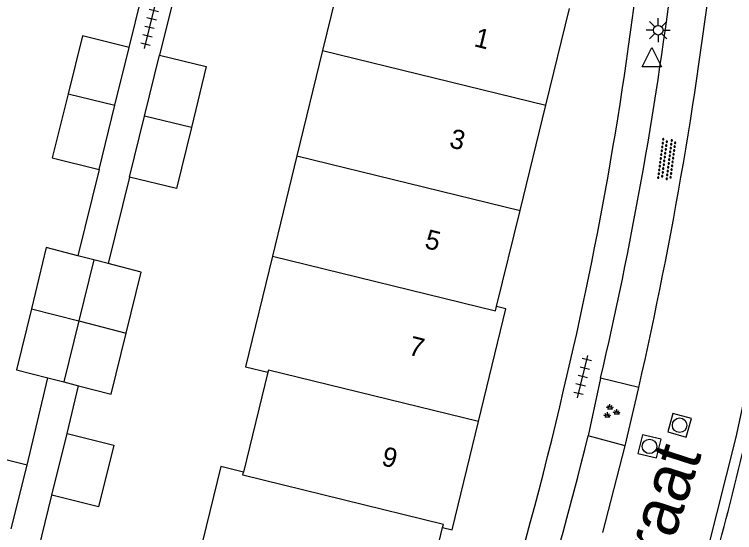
# Model space of a CAD drawing. Extents: x 125000 to 129004, y 397500 to 399008.
# Drawn here: x 126948.07 to 126985.35, y 398097.25 to 398124.08 of the extents above; entities that cross this region are included whole.
import ezdxf

# ---------------------------------------------------------------- set-up
doc = ezdxf.new("R2010")
doc.units = 0
for name, color, linetype in [('gg-afsc-erfafscheiding', 7, 'Continuous'), ('gg-afsc-haag', 7, 'Continuous'), ('gg-anno-huisnummerreeks BGT', 7, 'Continuous'), ('gg-anno-openbare ruimte label', 7, 'Continuous'), ('gg-bbg-bijgebouw', 7, 'Continuous'), ('gg-bbg-hoofdgebouw', 7, 'Continuous'), ('gg-bbg-tussenscheiding', 7, 'Continuous'), ('gg-knt-verharding', 7, 'Continuous'), ('gt-symb-groenvak', 7, 'Continuous'), ('gt-symb-lichtmast', 7, 'Continuous'), ('gt-symb-overige verharding', 7, 'Continuous'), ('gt-symb-rioolschacht', 7, 'Continuous'), ('gt-symb-tegel verharding', 7, 'Continuous'), ('gt-symb-waterafsluiter', 7, 'Continuous')]:
    doc.layers.add(name, color=color, linetype=linetype)

# ---------------------------------------------------------------- blocks, each defined once
blk = doc.blocks.new('gt0-WAFSL')
at = {"layer": 'gt-symb-waterafsluiter'}
for p, q in [((-0.5, -0.333), (0, 0.667)), ((0, 0.667), (0.5, -0.333)), ((0.5, -0.333), (-0.5, -0.333))]:
    blk.add_line(p, q, dxfattribs=at)
blk = doc.blocks.new('gt0-LMAST')
at = {"layer": 'gt-symb-lichtmast'}
for p, q in [((-0.182, 0.173), (-0.447, 0.438)), ((-0.005, 0.246), (-0.005, 0.621)), ((0.172, 0.173), (0.437, 0.438)), ((-0.255, -0.004), (-0.63, -0.004)), ((-0.182, -0.181), (-0.447, -0.446)), ((-0.005, -0.254), (-0.005, -0.629)), ((0.437, -0.446), (0.172, -0.181)), ((0.245, -0.004), (0.62, -0.004))]:
    blk.add_line(p, q, dxfattribs=at)
blk.add_circle((-0.005, -0.004), 0.25, dxfattribs=at)
blk = doc.blocks.new('gt0-TEG1')
at = {"layer": 'gt-symb-tegel verharding'}
for p, q in [((-1.125, 0), (1.125, 0)), ((-0.9, -0.25), (-0.9, 0.25)), ((-0.45, -0.25), (-0.45, 0.25)), ((0, -0.25), (0, 0.25)), ((0.45, -0.25), (0.45, 0.25)), ((0.9, -0.25), (0.9, 0.25))]:
    blk.add_line(p, q, dxfattribs=at)
blk = doc.blocks.new('gt0-GRVAK')
at = {"layer": 'gt-symb-groenvak'}
for p, q in [((-0.047, 0.214), (-0.047, 0.393)), ((-0.11, 0.189), (-0.228, 0.24)), ((-0.182, 0.153), (0.088, 0.153)), ((-0.091, 0.211), (-0.156, 0.322)), ((-0.004, 0.211), (0.061, 0.322)), ((0.015, 0.189), (0.133, 0.24)), ((0.262, -0.052), (0.197, 0.059)), ((0.305, -0.049), (0.305, 0.13)), ((0.349, -0.052), (0.414, 0.059)), ((-0.245, -0.228), (-0.363, -0.177)), ((-0.318, -0.264), (-0.047, -0.264)), ((-0.226, -0.206), (-0.291, -0.095)), ((-0.183, -0.203), (-0.183, -0.024)), ((-0.139, -0.206), (-0.074, -0.095)), ((-0.12, -0.228), (-0.002, -0.177)), ((0.243, -0.074), (0.125, -0.023)), ((0.17, -0.11), (0.441, -0.11)), ((0.368, -0.074), (0.486, -0.023))]:
    blk.add_line(p, q, dxfattribs=at)
blk = doc.blocks.new('gt0-OVH')
at = {"layer": 'gt-symb-overige verharding'}
for points in [[(-0.972, 0.298), (-0.967, 0.308), (-0.965, 0.319), (-0.966, 0.33), (-0.971, 0.34), (-0.978, 0.348), (-0.988, 0.353), (-0.999, 0.355), (-1.01, 0.354), (-1.02, 0.349), (-1.028, 0.342), (-1.033, 0.332), (-1.035, 0.321), (-1.034, 0.31), (-1.029, 0.3), (-1.022, 0.292), (-1.012, 0.287), (-1.001, 0.285), (-0.99, 0.286), (-0.98, 0.291)], [(-0.872, 0.106), (-0.867, 0.116), (-0.865, 0.126), (-0.866, 0.137), (-0.871, 0.147), (-0.878, 0.156), (-0.888, 0.161), (-0.899, 0.163), (-0.91, 0.162), (-0.92, 0.157), (-0.928, 0.15), (-0.933, 0.14), (-0.935, 0.129), (-0.934, 0.118), (-0.929, 0.108), (-0.922, 0.1), (-0.912, 0.095), (-0.901, 0.092), (-0.89, 0.094), (-0.88, 0.098)], [(-0.772, 0.298), (-0.767, 0.308), (-0.765, 0.319), (-0.766, 0.33), (-0.771, 0.34), (-0.778, 0.348), (-0.788, 0.353), (-0.799, 0.355), (-0.81, 0.354), (-0.82, 0.349), (-0.828, 0.342), (-0.833, 0.332), (-0.835, 0.321), (-0.834, 0.31), (-0.829, 0.3), (-0.822, 0.292), (-0.812, 0.287), (-0.801, 0.285), (-0.79, 0.286), (-0.78, 0.291)], [(-0.672, 0.106), (-0.667, 0.116), (-0.665, 0.126), (-0.666, 0.137), (-0.671, 0.147), (-0.678, 0.156), (-0.688, 0.161), (-0.699, 0.163), (-0.71, 0.162), (-0.72, 0.157), (-0.728, 0.15), (-0.733, 0.14), (-0.735, 0.129), (-0.734, 0.118), (-0.729, 0.108), (-0.722, 0.1), (-0.712, 0.095), (-0.701, 0.092), (-0.69, 0.094), (-0.68, 0.098)], [(-0.572, 0.298), (-0.567, 0.308), (-0.565, 0.319), (-0.566, 0.33), (-0.571, 0.34), (-0.578, 0.348), (-0.588, 0.353), (-0.599, 0.355), (-0.61, 0.354), (-0.62, 0.349), (-0.628, 0.342), (-0.633, 0.332), (-0.635, 0.321), (-0.634, 0.31), (-0.629, 0.3), (-0.622, 0.292), (-0.612, 0.287), (-0.601, 0.285), (-0.59, 0.286), (-0.58, 0.291)], [(-0.472, 0.106), (-0.467, 0.116), (-0.465, 0.126), (-0.466, 0.137), (-0.471, 0.147), (-0.478, 0.156), (-0.488, 0.161), (-0.499, 0.163), (-0.51, 0.162), (-0.52, 0.157), (-0.528, 0.15), (-0.533, 0.14), (-0.535, 0.129), (-0.534, 0.118), (-0.529, 0.108), (-0.522, 0.1), (-0.512, 0.095), (-0.501, 0.092), (-0.49, 0.094), (-0.48, 0.098)], [(-0.372, 0.298), (-0.367, 0.308), (-0.365, 0.319), (-0.366, 0.33), (-0.371, 0.34), (-0.378, 0.348), (-0.388, 0.353), (-0.399, 0.355), (-0.41, 0.354), (-0.42, 0.349), (-0.428, 0.342), (-0.433, 0.332), (-0.435, 0.321), (-0.434, 0.31), (-0.429, 0.3), (-0.422, 0.292), (-0.412, 0.287), (-0.401, 0.285), (-0.39, 0.286), (-0.38, 0.291)], [(-0.272, 0.106), (-0.267, 0.116), (-0.265, 0.126), (-0.266, 0.137), (-0.271, 0.147), (-0.278, 0.156), (-0.288, 0.161), (-0.299, 0.163), (-0.31, 0.162), (-0.32, 0.157), (-0.328, 0.15), (-0.333, 0.14), (-0.335, 0.129), (-0.334, 0.118), (-0.329, 0.108), (-0.322, 0.1), (-0.312, 0.095), (-0.301, 0.092), (-0.29, 0.094), (-0.28, 0.098)], [(-0.172, 0.298), (-0.167, 0.308), (-0.165, 0.319), (-0.166, 0.33), (-0.171, 0.34), (-0.178, 0.348), (-0.188, 0.353), (-0.199, 0.355), (-0.21, 0.354), (-0.22, 0.349), (-0.228, 0.342), (-0.233, 0.332), (-0.235, 0.321), (-0.234, 0.31), (-0.229, 0.3), (-0.222, 0.292), (-0.212, 0.287), (-0.201, 0.285), (-0.19, 0.286), (-0.18, 0.291)], [(-0.072, 0.106), (-0.067, 0.116), (-0.065, 0.126), (-0.066, 0.137), (-0.071, 0.147), (-0.078, 0.156), (-0.088, 0.161), (-0.099, 0.163), (-0.11, 0.162), (-0.12, 0.157), (-0.128, 0.15), (-0.133, 0.14), (-0.135, 0.129), (-0.134, 0.118), (-0.129, 0.108), (-0.122, 0.1), (-0.112, 0.095), (-0.101, 0.092), (-0.09, 0.094), (-0.08, 0.098)], [(0.028, 0.298), (0.033, 0.308), (0.035, 0.319), (0.034, 0.33), (0.029, 0.34), (0.022, 0.348), (0.012, 0.353), (0.001, 0.355), (-0.01, 0.354), (-0.02, 0.349), (-0.028, 0.342), (-0.033, 0.332), (-0.035, 0.321), (-0.034, 0.31), (-0.029, 0.3), (-0.022, 0.292), (-0.012, 0.287), (-0.001, 0.285), (0.01, 0.286), (0.02, 0.291)], [(0.128, 0.106), (0.133, 0.116), (0.135, 0.126), (0.134, 0.137), (0.129, 0.147), (0.122, 0.156), (0.112, 0.161), (0.101, 0.163), (0.09, 0.162), (0.08, 0.157), (0.072, 0.15), (0.067, 0.14), (0.065, 0.129), (0.066, 0.118), (0.071, 0.108), (0.078, 0.1), (0.088, 0.095), (0.099, 0.092), (0.11, 0.094), (0.12, 0.098)], [(0.228, 0.298), (0.233, 0.308), (0.235, 0.319), (0.234, 0.33), (0.229, 0.34), (0.222, 0.348), (0.212, 0.353), (0.201, 0.355), (0.19, 0.354), (0.18, 0.349), (0.172, 0.342), (0.167, 0.332), (0.165, 0.321), (0.166, 0.31), (0.171, 0.3), (0.178, 0.292), (0.188, 0.287), (0.199, 0.285), (0.21, 0.286), (0.22, 0.291)], [(0.328, 0.106), (0.333, 0.116), (0.335, 0.126), (0.334, 0.137), (0.329, 0.147), (0.322, 0.156), (0.312, 0.161), (0.301, 0.163), (0.29, 0.162), (0.28, 0.157), (0.272, 0.15), (0.267, 0.14), (0.265, 0.129), (0.266, 0.118), (0.271, 0.108), (0.278, 0.1), (0.288, 0.095), (0.299, 0.092), (0.31, 0.094), (0.32, 0.098)], [(0.428, 0.298), (0.433, 0.308), (0.435, 0.319), (0.434, 0.33), (0.429, 0.34), (0.422, 0.348), (0.412, 0.353), (0.401, 0.355), (0.39, 0.354), (0.38, 0.349), (0.372, 0.342), (0.367, 0.332), (0.365, 0.321), (0.366, 0.31), (0.371, 0.3), (0.378, 0.292), (0.388, 0.287), (0.399, 0.285), (0.41, 0.286), (0.42, 0.291)], [(0.528, 0.106), (0.533, 0.116), (0.535, 0.126), (0.534, 0.137), (0.529, 0.147), (0.522, 0.156), (0.512, 0.161), (0.501, 0.163), (0.49, 0.162), (0.48, 0.157), (0.472, 0.15), (0.467, 0.14), (0.465, 0.129), (0.466, 0.118), (0.471, 0.108), (0.478, 0.1), (0.488, 0.095), (0.499, 0.092), (0.51, 0.094), (0.52, 0.098)], [(0.628, 0.298), (0.633, 0.308), (0.635, 0.319), (0.634, 0.33), (0.629, 0.34), (0.622, 0.348), (0.612, 0.353), (0.601, 0.355), (0.59, 0.354), (0.58, 0.349), (0.572, 0.342), (0.567, 0.332), (0.565, 0.321), (0.566, 0.31), (0.571, 0.3), (0.578, 0.292), (0.588, 0.287), (0.599, 0.285), (0.61, 0.286), (0.62, 0.291)], [(0.728, 0.106), (0.733, 0.116), (0.735, 0.126), (0.734, 0.137), (0.729, 0.147), (0.722, 0.156), (0.712, 0.161), (0.701, 0.163), (0.69, 0.162), (0.68, 0.157), (0.672, 0.15), (0.667, 0.14), (0.665, 0.129), (0.666, 0.118), (0.671, 0.108), (0.678, 0.1), (0.688, 0.095), (0.699, 0.092), (0.71, 0.094), (0.72, 0.098)], [(0.828, 0.298), (0.833, 0.308), (0.835, 0.319), (0.834, 0.33), (0.829, 0.34), (0.822, 0.348), (0.812, 0.353), (0.801, 0.355), (0.79, 0.354), (0.78, 0.349), (0.772, 0.342), (0.767, 0.332), (0.765, 0.321), (0.766, 0.31), (0.771, 0.3), (0.778, 0.292), (0.788, 0.287), (0.799, 0.285), (0.81, 0.286), (0.82, 0.291)], [(0.928, 0.106), (0.933, 0.116), (0.935, 0.126), (0.934, 0.137), (0.929, 0.147), (0.922, 0.156), (0.912, 0.161), (0.901, 0.163), (0.89, 0.162), (0.88, 0.157), (0.872, 0.15), (0.867, 0.14), (0.865, 0.129), (0.866, 0.118), (0.871, 0.108), (0.878, 0.1), (0.888, 0.095), (0.899, 0.092), (0.91, 0.094), (0.92, 0.098)], [(1.028, 0.298), (1.033, 0.308), (1.035, 0.319), (1.034, 0.33), (1.029, 0.34), (1.022, 0.348), (1.012, 0.353), (1.001, 0.355), (0.99, 0.354), (0.98, 0.349), (0.972, 0.342), (0.967, 0.332), (0.965, 0.321), (0.966, 0.31), (0.971, 0.3), (0.978, 0.292), (0.988, 0.287), (0.999, 0.285), (1.01, 0.286), (1.02, 0.291)], [(-0.972, -0.142), (-0.967, -0.132), (-0.965, -0.121), (-0.966, -0.11), (-0.971, -0.1), (-0.978, -0.092), (-0.988, -0.087), (-0.999, -0.085), (-1.01, -0.086), (-1.02, -0.091), (-1.028, -0.098), (-1.033, -0.108), (-1.035, -0.119), (-1.034, -0.13), (-1.029, -0.14), (-1.022, -0.148), (-1.012, -0.153), (-1.001, -0.155), (-0.99, -0.154), (-0.98, -0.149)], [(-0.872, -0.334), (-0.867, -0.324), (-0.865, -0.314), (-0.866, -0.303), (-0.871, -0.293), (-0.878, -0.284), (-0.888, -0.279), (-0.899, -0.277), (-0.91, -0.278), (-0.92, -0.283), (-0.928, -0.29), (-0.933, -0.3), (-0.935, -0.311), (-0.934, -0.322), (-0.929, -0.332), (-0.922, -0.34), (-0.912, -0.345), (-0.901, -0.348), (-0.89, -0.346), (-0.88, -0.342)], [(-0.772, -0.142), (-0.767, -0.132), (-0.765, -0.121), (-0.766, -0.11), (-0.771, -0.1), (-0.778, -0.092), (-0.788, -0.087), (-0.799, -0.085), (-0.81, -0.086), (-0.82, -0.091), (-0.828, -0.098), (-0.833, -0.108), (-0.835, -0.119), (-0.834, -0.13), (-0.829, -0.14), (-0.822, -0.148), (-0.812, -0.153), (-0.801, -0.155), (-0.79, -0.154), (-0.78, -0.149)], [(-0.672, -0.334), (-0.667, -0.324), (-0.665, -0.314), (-0.666, -0.303), (-0.671, -0.293), (-0.678, -0.284), (-0.688, -0.279), (-0.699, -0.277), (-0.71, -0.278), (-0.72, -0.283), (-0.728, -0.29), (-0.733, -0.3), (-0.735, -0.311), (-0.734, -0.322), (-0.729, -0.332), (-0.722, -0.34), (-0.712, -0.345), (-0.701, -0.348), (-0.69, -0.346), (-0.68, -0.342)], [(-0.572, -0.142), (-0.567, -0.132), (-0.565, -0.121), (-0.566, -0.11), (-0.571, -0.1), (-0.578, -0.092), (-0.588, -0.087), (-0.599, -0.085), (-0.61, -0.086), (-0.62, -0.091), (-0.628, -0.098), (-0.633, -0.108), (-0.635, -0.119), (-0.634, -0.13), (-0.629, -0.14), (-0.622, -0.148), (-0.612, -0.153), (-0.601, -0.155), (-0.59, -0.154), (-0.58, -0.149)], [(-0.472, -0.334), (-0.467, -0.324), (-0.465, -0.314), (-0.466, -0.303), (-0.471, -0.293), (-0.478, -0.284), (-0.488, -0.279), (-0.499, -0.277), (-0.51, -0.278), (-0.52, -0.283), (-0.528, -0.29), (-0.533, -0.3), (-0.535, -0.311), (-0.534, -0.322), (-0.529, -0.332), (-0.522, -0.34), (-0.512, -0.345), (-0.501, -0.348), (-0.49, -0.346), (-0.48, -0.342)], [(-0.372, -0.142), (-0.367, -0.132), (-0.365, -0.121), (-0.366, -0.11), (-0.371, -0.1), (-0.378, -0.092), (-0.388, -0.087), (-0.399, -0.085), (-0.41, -0.086), (-0.42, -0.091), (-0.428, -0.098), (-0.433, -0.108), (-0.435, -0.119), (-0.434, -0.13), (-0.429, -0.14), (-0.422, -0.148), (-0.412, -0.153), (-0.401, -0.155), (-0.39, -0.154), (-0.38, -0.149)], [(-0.272, -0.334), (-0.267, -0.324), (-0.265, -0.314), (-0.266, -0.303), (-0.271, -0.293), (-0.278, -0.284), (-0.288, -0.279), (-0.299, -0.277), (-0.31, -0.278), (-0.32, -0.283), (-0.328, -0.29), (-0.333, -0.3), (-0.335, -0.311), (-0.334, -0.322), (-0.329, -0.332), (-0.322, -0.34), (-0.312, -0.345), (-0.301, -0.348), (-0.29, -0.346), (-0.28, -0.342)], [(-0.172, -0.142), (-0.167, -0.132), (-0.165, -0.121), (-0.166, -0.11), (-0.171, -0.1), (-0.178, -0.092), (-0.188, -0.087), (-0.199, -0.085), (-0.21, -0.086), (-0.22, -0.091), (-0.228, -0.098), (-0.233, -0.108), (-0.235, -0.119), (-0.234, -0.13), (-0.229, -0.14), (-0.222, -0.148), (-0.212, -0.153), (-0.201, -0.155), (-0.19, -0.154), (-0.18, -0.149)], [(-0.072, -0.334), (-0.067, -0.324), (-0.065, -0.314), (-0.066, -0.303), (-0.071, -0.293), (-0.078, -0.284), (-0.088, -0.279), (-0.099, -0.277), (-0.11, -0.278), (-0.12, -0.283), (-0.128, -0.29), (-0.133, -0.3), (-0.135, -0.311), (-0.134, -0.322), (-0.129, -0.332), (-0.122, -0.34), (-0.112, -0.345), (-0.101, -0.348), (-0.09, -0.346), (-0.08, -0.342)], [(0.028, -0.142), (0.033, -0.132), (0.035, -0.121), (0.034, -0.11), (0.029, -0.1), (0.022, -0.092), (0.012, -0.087), (0.001, -0.085), (-0.01, -0.086), (-0.02, -0.091), (-0.028, -0.098), (-0.033, -0.108), (-0.035, -0.119), (-0.034, -0.13), (-0.029, -0.14), (-0.022, -0.148), (-0.012, -0.153), (-0.001, -0.155), (0.01, -0.154), (0.02, -0.149)], [(0.128, -0.334), (0.133, -0.324), (0.135, -0.314), (0.134, -0.303), (0.129, -0.293), (0.122, -0.284), (0.112, -0.279), (0.101, -0.277), (0.09, -0.278), (0.08, -0.283), (0.072, -0.29), (0.067, -0.3), (0.065, -0.311), (0.066, -0.322), (0.071, -0.332), (0.078, -0.34), (0.088, -0.345), (0.099, -0.348), (0.11, -0.346), (0.12, -0.342)], [(0.228, -0.142), (0.233, -0.132), (0.235, -0.121), (0.234, -0.11), (0.229, -0.1), (0.222, -0.092), (0.212, -0.087), (0.201, -0.085), (0.19, -0.086), (0.18, -0.091), (0.172, -0.098), (0.167, -0.108), (0.165, -0.119), (0.166, -0.13), (0.171, -0.14), (0.178, -0.148), (0.188, -0.153), (0.199, -0.155), (0.21, -0.154), (0.22, -0.149)], [(0.328, -0.334), (0.333, -0.324), (0.335, -0.314), (0.334, -0.303), (0.329, -0.293), (0.322, -0.284), (0.312, -0.279), (0.301, -0.277), (0.29, -0.278), (0.28, -0.283), (0.272, -0.29), (0.267, -0.3), (0.265, -0.311), (0.266, -0.322), (0.271, -0.332), (0.278, -0.34), (0.288, -0.345), (0.299, -0.348), (0.31, -0.346), (0.32, -0.342)], [(0.428, -0.142), (0.433, -0.132), (0.435, -0.121), (0.434, -0.11), (0.429, -0.1), (0.422, -0.092), (0.412, -0.087), (0.401, -0.085), (0.39, -0.086), (0.38, -0.091), (0.372, -0.098), (0.367, -0.108), (0.365, -0.119), (0.366, -0.13), (0.371, -0.14), (0.378, -0.148), (0.388, -0.153), (0.399, -0.155), (0.41, -0.154), (0.42, -0.149)], [(0.528, -0.334), (0.533, -0.324), (0.535, -0.314), (0.534, -0.303), (0.529, -0.293), (0.522, -0.284), (0.512, -0.279), (0.501, -0.277), (0.49, -0.278), (0.48, -0.283), (0.472, -0.29), (0.467, -0.3), (0.465, -0.311), (0.466, -0.322), (0.471, -0.332), (0.478, -0.34), (0.488, -0.345), (0.499, -0.348), (0.51, -0.346), (0.52, -0.342)], [(0.628, -0.142), (0.633, -0.132), (0.635, -0.121), (0.634, -0.11), (0.629, -0.1), (0.622, -0.092), (0.612, -0.087), (0.601, -0.085), (0.59, -0.086), (0.58, -0.091), (0.572, -0.098), (0.567, -0.108), (0.565, -0.119), (0.566, -0.13), (0.571, -0.14), (0.578, -0.148), (0.588, -0.153), (0.599, -0.155), (0.61, -0.154), (0.62, -0.149)], [(0.728, -0.334), (0.733, -0.324), (0.735, -0.314), (0.734, -0.303), (0.729, -0.293), (0.722, -0.284), (0.712, -0.279), (0.701, -0.277), (0.69, -0.278), (0.68, -0.283), (0.672, -0.29), (0.667, -0.3), (0.665, -0.311), (0.666, -0.322), (0.671, -0.332), (0.678, -0.34), (0.688, -0.345), (0.699, -0.348), (0.71, -0.346), (0.72, -0.342)], [(0.828, -0.142), (0.833, -0.132), (0.835, -0.121), (0.834, -0.11), (0.829, -0.1), (0.822, -0.092), (0.812, -0.087), (0.801, -0.085), (0.79, -0.086), (0.78, -0.091), (0.772, -0.098), (0.767, -0.108), (0.765, -0.119), (0.766, -0.13), (0.771, -0.14), (0.778, -0.148), (0.788, -0.153), (0.799, -0.155), (0.81, -0.154), (0.82, -0.149)], [(0.928, -0.334), (0.933, -0.324), (0.935, -0.314), (0.934, -0.303), (0.929, -0.293), (0.922, -0.284), (0.912, -0.279), (0.901, -0.277), (0.89, -0.278), (0.88, -0.283), (0.872, -0.29), (0.867, -0.3), (0.865, -0.311), (0.866, -0.322), (0.871, -0.332), (0.878, -0.34), (0.888, -0.345), (0.899, -0.348), (0.91, -0.346), (0.92, -0.342)], [(1.028, -0.142), (1.033, -0.132), (1.035, -0.121), (1.034, -0.11), (1.029, -0.1), (1.022, -0.092), (1.012, -0.087), (1.001, -0.085), (0.99, -0.086), (0.98, -0.091), (0.972, -0.098), (0.967, -0.108), (0.965, -0.119), (0.966, -0.13), (0.971, -0.14), (0.978, -0.148), (0.988, -0.153), (0.999, -0.155), (1.01, -0.154), (1.02, -0.149)]]:
    blk.add_lwpolyline(points, close=True, dxfattribs=at)
blk = doc.blocks.new('gt0-RS')
at = {"layer": 'gt-symb-rioolschacht'}
blk.add_lwpolyline([(-0.5, -0.5), (0.5, -0.5), (0.5, 0.5), (-0.5, 0.5)], close=True, dxfattribs=at)
blk.add_circle((0, 0), 0.375, dxfattribs=at)

msp = doc.modelspace()

# ---------------------------------------------------------------- linework, layer by layer
at = {"layer": 'gg-afsc-erfafscheiding'}
for p, q in [((126954.01, 398122.374), (126955.034, 398126.534)), ((126956.609, 398126.155), (126955.572, 398121.977)), ((126952.452, 398116.052), (126951.352, 398111.584)), ((126954.029, 398115.658), (126952.926, 398111.178)), ((126948.722, 398100.744), (126949.799, 398105.262)), ((126950.791, 398102.381), (126951.391, 398104.852)), ((126949, 398095.084), (126949.997, 398099.191))]:
    msp.add_line(p, q, dxfattribs=at)
at = {"layer": 'gg-afsc-haag'}
msp.add_arc((126760.87, 398156.148), 231.477, 343.93845, 347.38643, dxfattribs=at)
at = {"layer": 'gg-bbg-bijgebouw'}
for p, q in [((126953.273, 398119.383), (126954.01, 398122.374)), ((126954.801, 398118.818), (126955.572, 398121.977)), ((126952.452, 398116.052), (126953.273, 398119.383)), ((126954.029, 398115.658), (126954.801, 398118.818)), ((126952.17, 398111.373), (126951.352, 398111.584)), ((126952.926, 398111.178), (126952.17, 398111.373)), ((126949.799, 398105.262), (126950.62, 398105.051)), ((126950.62, 398105.051), (126951.391, 398104.852)), ((126949.997, 398099.191), (126950.791, 398102.381)), ((126947.905, 398097.442), (126948.722, 398100.744))]:
    msp.add_line(p, q, dxfattribs=at)
for points in [[(126954.01, 398122.374), (126951.583, 398122.972), (126950.844, 398119.971)], [(126955.572, 398121.977), (126958, 398121.384), (126957.229, 398118.225)], [(126950.844, 398119.971), (126950.025, 398116.65), (126952.452, 398116.052)], [(126957.229, 398118.225), (126956.457, 398115.065), (126954.029, 398115.658)], [(126951.352, 398111.584), (126949.718, 398112.005), (126948.943, 398108.844)], [(126953.847, 398107.579), (126954.622, 398110.74), (126952.926, 398111.178)], [(126948.943, 398108.844), (126948.167, 398105.683), (126949.799, 398105.262)], [(126951.391, 398104.852), (126953.072, 398104.418), (126953.847, 398107.579)], [(126950.791, 398102.381), (126953.217, 398101.778), (126952.423, 398098.587), (126949.997, 398099.191)], [(126948.722, 398100.744), (126946.295, 398101.345), (126945.475, 398098.03)]]:
    msp.add_lwpolyline(points, dxfattribs=at)
at = {"layer": 'gg-bbg-hoofdgebouw'}
for p, q in [((126965.301, 398127.453), (126964.024, 398122.221)), ((126975.584, 398119.384), (126976.808, 398124.385)), ((126964.024, 398122.221), (126962.69, 398116.759)), ((126974.247, 398113.923), (126975.584, 398119.384)), ((126962.69, 398116.759), (126961.421, 398111.563)), ((126973.031, 398108.957), (126974.247, 398113.923)), ((126961.188, 398105.551), (126959.924, 398100.388)), ((126968.982, 398092.409), (126970.237, 398097.514))]:
    msp.add_line(p, q, dxfattribs=at)
for points in [[(126961.421, 398111.563), (126960.023, 398105.836), (126961.188, 398105.551)], [(126972.091, 398102.999), (126973.515, 398108.836), (126973.031, 398108.957)], [(126970.237, 398097.514), (126970.723, 398097.395), (126972.091, 398102.999)], [(126959.924, 398100.388), (126958.758, 398100.673), (126957.431, 398095.244)]]:
    msp.add_lwpolyline(points, dxfattribs=at)
at = {"layer": 'gg-bbg-tussenscheiding'}
for p, q in [((126964.024, 398122.221), (126975.584, 398119.384)), ((126950.844, 398119.971), (126953.273, 398119.383)), ((126957.229, 398118.225), (126954.801, 398118.818)), ((126962.69, 398116.759), (126974.247, 398113.923)), ((126952.17, 398111.373), (126951.395, 398108.212)), ((126948.943, 398108.844), (126951.395, 398108.212)), ((126951.395, 398108.212), (126950.62, 398105.051)), ((126951.395, 398108.212), (126953.847, 398107.579))]:
    msp.add_line(p, q, dxfattribs=at)
for points in [[(126961.421, 398111.563), (126972.975, 398108.727), (126973.031, 398108.957)], [(126972.091, 398102.999), (126961.217, 398105.668), (126961.188, 398105.551)], [(126970.237, 398097.514), (126970.277, 398097.676), (126959.884, 398100.226), (126959.924, 398100.388)]]:
    msp.add_lwpolyline(points, dxfattribs=at)
at = {"layer": 'gg-knt-verharding'}
for p, q in [((126978.413, 398105.25), (126977.774, 398102.259)), ((126980.39, 398104.767), (126978.413, 398105.25)), ((126979.688, 398101.742), (126980.39, 398104.767)), ((126979.688, 398101.742), (126977.774, 398102.259)), ((126978.523, 398097.251), (126979.688, 398101.742))]:
    msp.add_line(p, q, dxfattribs=at)
msp.add_lwpolyline([(126988.122, 398115.542), (126987.145, 398110.185), (126985.418, 398102.189), (126983.419, 398094.254), (126982.71, 398092.002)], dxfattribs=at)
for centre, radius, start, end in [((126789.075, 398149.255), 192.668, 346.60485, 353.78758), ((126775.167, 398151.667), 210.514, 347.12715, 353.57337), ((126784.417, 398150.647), 199.237, 346.82925, 352.86959), ((126788.826, 398148.18), 192.664, 338.52443, 346.9328), ((126777.346, 398152.051), 206.52, 339.52387, 346.04844)]:
    msp.add_arc(centre, radius, start, end, dxfattribs=at)

# ---------------------------------------------------------------- block references
at = {"layer": 'gt-symb-groenvak'}
msp.add_blockref('gt0-GRVAK', (126978.949, 398103.51), dxfattribs=at)
at = {"layer": 'gt-symb-lichtmast'}
msp.add_blockref('gt0-LMAST', (126981.402, 398123.269), dxfattribs=at)
at = {"layer": 'gt-symb-overige verharding', "rotation": 82.53402593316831}
msp.add_blockref('gt0-OVH', (126981.849, 398116.58), dxfattribs=at)
at = {"layer": 'gt-symb-rioolschacht'}
for p, rotation in [((126982.505, 398102.81), -105.55521244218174), ((126980.947, 398101.717), -103.52931832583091)]:
    msp.add_blockref('gt0-RS', p, dxfattribs=dict(at, rotation=rotation))
at = {"layer": 'gt-symb-tegel verharding'}
for p, rotation in [((126955.066, 398123.404), 76.17220496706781), ((126977.491, 398105.327), 76.17220496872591)]:
    msp.add_blockref('gt0-TEG1', p, dxfattribs=dict(at, rotation=rotation))
at = {"layer": 'gt-symb-waterafsluiter'}
msp.add_blockref('gt0-WAFSL', (126981.071, 398121.703), dxfattribs=at)

# ---------------------------------------------------------------- texts
at = {"layer": 'gg-anno-huisnummerreeks BGT'}
for s, rotation, p in [('1', 346.2, (126971.815, 398122.442)), ('3', 346.2, (126970.534, 398117.212)), ('5', 346.2, (126969.258, 398111.998)), ('7', 346.3, (126968.421, 398106.472)), ('9', 346.3, (126967.025, 398100.752))]:
    msp.add_text(s, height=1, rotation=rotation, dxfattribs=at).set_placement(p)
at = {"layer": 'gg-anno-openbare ruimte label'}
msp.add_text('Zelhemstraat', height=2.5, rotation=72.1, dxfattribs=at).set_placement((126977.654, 398082.748))

doc.saveas('drawing.dxf')
